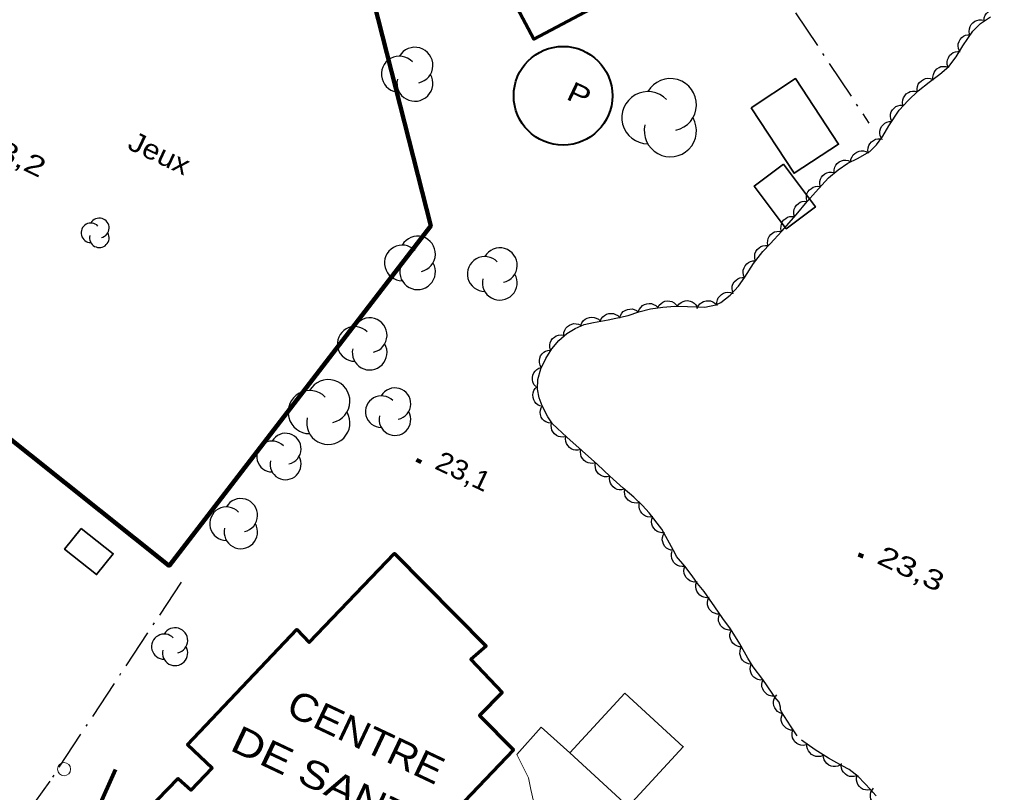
# Model space of a CAD drawing. Extents: x 356765 to 358572, y 5103174 to 5104650.
# Drawn here: x 357410.7 to 357485.3, y 5103994.1 to 5104052.9 of the extents above; entities that cross this region are included whole.
import ezdxf

# ---------------------------------------------------------------- set-up
doc = ezdxf.new("R2010")
doc.units = 0
doc.header["$LTSCALE"] = 0.6
doc.linetypes.add('DOT_DASHED', pattern=[7.7, 5, -1.2, 0.3, -1.2])
doc.linetypes.add('LONG_DASH_SHORT_DASH', pattern=[9.9, 6, -1.2, 1.5, -1.2])
for name, color, linetype, lineweight in [('19', 7, 'Continuous', 13), ('3', 7, 'Continuous', 140), ('31', 7, 'Continuous', 70), ('36', 7, 'Continuous', 13), ('37', 7, 'Continuous', 13), ('38', 7, 'Continuous', 40), ('41', 7, 'DOT_DASHED', 25), ('44', 7, 'Continuous', 25), ('56', 7, 'LONG_DASH_SHORT_DASH', 13)]:
    doc.layers.add(name, color=color, linetype=linetype, lineweight=lineweight)

msp = doc.modelspace()

# ---------------------------------------------------------------- linework, layer by layer
at = {"layer": '19'}
msp.add_lwpolyline([(357452.51, 5103997.11), (357450.34, 5103999.06), (357448.49, 5103996.97), (357449.37, 5103995.21), (357449.56, 5103994.32), (357449.75, 5103993.44), (357449.82, 5103992.33), (357449.79, 5103991.57), (357449.61, 5103991.08), (357449.44, 5103989.72), (357448.91, 5103988.3)], dxfattribs=at)
at = {"layer": '3'}
for p, q in [((357440.86, 5104019.39), (357441.22, 5104019.22)), ((357474.46, 5104012.2), (357474.82, 5104012.03))]:
    msp.add_line(p, q, dxfattribs=at)
at = {"layer": '31'}
msp.add_lwpolyline([(357454.23, 5104064.97), (357458.87, 5104056.23), (357449.78, 5104051.4), (357445.14, 5104060.13), (357454.23, 5104064.97)], close=True, dxfattribs=at)
at = {"layer": '31', "lineweight": 35}
for points in [[(357466.3, 5104046.17), (357469.68, 5104048.39), (357472.95, 5104043.4), (357469.57, 5104041.19), (357466.3, 5104046.17)], [(357468.75, 5104041.87), (357466.54, 5104040.22), (357468.97, 5104036.97), (357471.18, 5104038.63), (357468.75, 5104041.87)], [(357415.37, 5104014.18), (357417.81, 5104012.25), (357416.55, 5104010.66), (357414.11, 5104012.59), (357415.37, 5104014.18)], [(357456.71, 5104001.65), (357461.14, 5103997.57), (357456.94, 5103993.03), (357452.51, 5103997.11), (357456.71, 5104001.65)]]:
    msp.add_lwpolyline(points, close=True, dxfattribs=at)
at = {"layer": '31'}
msp.add_lwpolyline([(357418.03, 5103990.28), (357422.75, 5103995.15), (357423.74, 5103994.26), (357425.32, 5103995.94), (357423.46, 5103997.72), (357431.77, 5104006.49), (357432.71, 5104005.51), (357439.18, 5104012.26), (357446.16, 5104005.21), (357444.99, 5104004.21), (357447.37, 5104001.69), (357445.64, 5103999.96), (357448.23, 5103997.34), (357436.45, 5103985)], dxfattribs=at)
at = {"layer": '36'}
msp.add_circle((357414.0738, 5103995.8671), 0.5, dxfattribs=at)
at = {"layer": '37', "lineweight": 158}
msp.add_lwpolyline([(357395.71, 5104032.4), (357412.33, 5104066.47), (357413.28, 5104067.51), (357414.49, 5104068.38), (357416.24, 5104068.25), (357418.21, 5104067.84), (357420.01, 5104067.19), (357426.66, 5104064.33), (357428.37, 5104063.62), (357430.93, 5104062.76), (357432.63, 5104062.51), (357435.61, 5104062.09), (357441.95, 5104037.2), (357422.05, 5104011.34), (357395.81, 5104032.26), (357395.71, 5104032.4)], close=True, dxfattribs=at)
at = {"layer": '37', "lineweight": 90}
msp.add_lwpolyline([(357417.99, 5103995.84), (357416.64, 5103992.83), (357415.85, 5103988.93), (357416.11, 5103985.96), (357417.3, 5103982.24), (357418.92, 5103979.51), (357419.86, 5103978.53)], dxfattribs=at)
at = {"layer": '38'}
msp.add_circle((357452.002, 5104047.0848), 3.7534, dxfattribs=at)
at = {"layer": '41'}
msp.add_line((357467.11, 5104057.24), (357475.25, 5104045.01), dxfattribs=at)
msp.add_lwpolyline([(357422.97, 5104010.09), (357412.98, 5103994.96), (357400.42, 5103977.34)], dxfattribs=at)
at = {"layer": '44', "linetype": 'DOT_DASHED'}
for points in [[(357469.81, 5103998.41), (357469.3, 5103999.16), (357468.61, 5104000.22), (357468.54, 5104000.41), (357468.53, 5104000.59), (357468.42, 5104000.96), (357468.1, 5104001.34), (357467.91, 5104001.65), (357467.19, 5104002.68), (357466.46, 5104003.65), (357466.05, 5104004.32), (357465.45, 5104005.41), (357464.73, 5104006.55), (357464.14, 5104007.32), (357463.53, 5104008.22), (357462.73, 5104009.38), (357462.23, 5104009.99), (357461.82, 5104010.58), (357461.26, 5104011.3), (357460.63, 5104012.04), (357460.55, 5104012.21), (357460.41, 5104012.5), (357459.52, 5104014.11), (357458.56, 5104015.36), (357458.05, 5104015.92), (357457.38, 5104016.55), (357456.58, 5104017.24), (357455.55, 5104018.16), (357454.62, 5104019.03), (357453.45, 5104020.09), (357452.28, 5104021.11), (357451.19, 5104022.13), (357450.84, 5104022.67), (357450.42, 5104023.49), (357450.18, 5104024.11), (357450.05, 5104024.76), (357450.08, 5104025.51), (357450.31, 5104026.32), (357450.7, 5104027.09), (357451.15, 5104027.84), (357451.68, 5104028.47), (357452.29, 5104029), (357452.93, 5104029.38), (357453.61, 5104029.68), (357454.31, 5104029.84), (357455.44, 5104030.05), (357456.95, 5104030.38), (357457.76, 5104030.65), (357458.66, 5104030.88), (357459.58, 5104031), (357460.51, 5104031.07), (357461.45, 5104031.05), (357462.77, 5104031.01), (357463.61, 5104031.18), (357464, 5104031.37), (357464.71, 5104031.92), (357464.71, 5104031.92), (357465.33, 5104032.59), (357465.82, 5104033.29), (357466.49, 5104034.32), (357467.2, 5104035.23), (357467.75, 5104035.83), (357468.64, 5104036.79), (357469.72, 5104038.03), (357470.55, 5104039.05), (357471.18, 5104039.76), (357472.19, 5104040.83), (357472.92, 5104041.46), (357473.65, 5104041.95), (357474.38, 5104042.32), (357475.33, 5104042.84), (357475.84, 5104043.34), (357476.3, 5104044.01), (357476.77, 5104044.8), (357477.56, 5104045.99), (357478.23, 5104046.73), (357479, 5104047.46), (357479.82, 5104048.13), (357480.64, 5104048.72), (357481.33, 5104049.32), (357481.89, 5104050.05), (357482.4, 5104050.88), (357483.14, 5104052), (357483.73, 5104052.58), (357484.5, 5104053.08)], [(357475.8, 5103993.84), (357475.55, 5103994.11), (357475.39, 5103994.29), (357474.43, 5103995.3), (357473.74, 5103995.84), (357473.22, 5103996.12), (357472.17, 5103996.71), (357471.17, 5103997.34), (357470.14, 5103998.07)]]:
    msp.add_lwpolyline(points, dxfattribs=at)
at = {"layer": '44'}
for points in [[(357484, 5104052.81), (357484.02, 5104053.02), (357484.1, 5104053.21), (357484.19, 5104053.35), (357484.31, 5104053.47), (357484.47, 5104053.57), (357484.65, 5104053.63), (357484.81, 5104053.67), (357484.99, 5104053.65), (357485.16, 5104053.61), (357485.32, 5104053.52)], [(357482.91, 5104051.78), (357482.88, 5104051.98), (357482.9, 5104052.18), (357482.94, 5104052.34), (357483.03, 5104052.5), (357483.15, 5104052.64), (357483.31, 5104052.75), (357483.45, 5104052.82), (357483.62, 5104052.86), (357483.81, 5104052.86), (357483.98, 5104052.83)], [(357482.14, 5104050.48), (357482.06, 5104050.68), (357482.04, 5104050.88), (357482.04, 5104051.04), (357482.1, 5104051.21), (357482.19, 5104051.37), (357482.32, 5104051.51), (357482.44, 5104051.62), (357482.6, 5104051.69), (357482.78, 5104051.73), (357482.96, 5104051.73)], [(357481.28, 5104049.26), (357481.21, 5104049.45), (357481.21, 5104049.66), (357481.23, 5104049.82), (357481.29, 5104049.98), (357481.39, 5104050.14), (357481.53, 5104050.27), (357481.66, 5104050.37), (357481.83, 5104050.42), (357482.01, 5104050.46), (357482.19, 5104050.45)], [(357480.14, 5104048.28), (357480.11, 5104048.49), (357480.15, 5104048.69), (357480.2, 5104048.85), (357480.3, 5104048.99), (357480.42, 5104049.13), (357480.59, 5104049.23), (357480.73, 5104049.3), (357480.91, 5104049.32), (357481.09, 5104049.31), (357481.27, 5104049.27)], [(357478.92, 5104047.4), (357478.91, 5104047.61), (357478.95, 5104047.8), (357479, 5104047.96), (357479.1, 5104048.1), (357479.24, 5104048.23), (357479.4, 5104048.33), (357479.55, 5104048.39), (357479.73, 5104048.41), (357479.91, 5104048.4), (357480.09, 5104048.35)], [(357477.84, 5104046.36), (357477.81, 5104046.57), (357477.83, 5104046.77), (357477.88, 5104046.93), (357477.97, 5104047.08), (357478.09, 5104047.22), (357478.25, 5104047.32), (357478.39, 5104047.4), (357478.57, 5104047.43), (357478.75, 5104047.43), (357478.93, 5104047.39)], [(357476.99, 5104045.12), (357476.91, 5104045.32), (357476.89, 5104045.52), (357476.89, 5104045.68), (357476.95, 5104045.85), (357477.04, 5104046.01), (357477.17, 5104046.15), (357477.29, 5104046.26), (357477.45, 5104046.33), (357477.63, 5104046.37), (357477.81, 5104046.37)], [(357476.2, 5104043.85), (357476.11, 5104044.03), (357476.08, 5104044.24), (357476.08, 5104044.4), (357476.13, 5104044.57), (357476.21, 5104044.74), (357476.33, 5104044.88), (357476.45, 5104044.99), (357476.61, 5104045.07), (357476.79, 5104045.12), (357476.97, 5104045.13)], [(357475.21, 5104042.72), (357475.17, 5104042.93), (357475.2, 5104043.13), (357475.24, 5104043.29), (357475.33, 5104043.44), (357475.45, 5104043.58), (357475.61, 5104043.69), (357475.75, 5104043.77), (357475.92, 5104043.81), (357476.11, 5104043.81), (357476.28, 5104043.77)], [(357473.87, 5104042.04), (357473.89, 5104042.25), (357473.97, 5104042.44), (357474.05, 5104042.58), (357474.18, 5104042.7), (357474.33, 5104042.8), (357474.51, 5104042.87), (357474.67, 5104042.9), (357474.85, 5104042.89), (357475.03, 5104042.84), (357475.19, 5104042.76)], [(357472.6, 5104041.25), (357472.6, 5104041.45), (357472.66, 5104041.65), (357472.73, 5104041.8), (357472.85, 5104041.93), (357472.99, 5104042.05), (357473.17, 5104042.13), (357473.32, 5104042.18), (357473.5, 5104042.18), (357473.68, 5104042.15), (357473.85, 5104042.08)], [(357471.56, 5104040.16), (357471.51, 5104040.37), (357471.53, 5104040.57), (357471.56, 5104040.73), (357471.65, 5104040.88), (357471.76, 5104041.03), (357471.91, 5104041.14), (357472.05, 5104041.23), (357472.23, 5104041.27), (357472.41, 5104041.28), (357472.59, 5104041.25)], [(357470.55, 5104039.05), (357470.5, 5104039.25), (357470.51, 5104039.46), (357470.54, 5104039.62), (357470.62, 5104039.78), (357470.73, 5104039.92), (357470.88, 5104040.04), (357471.01, 5104040.13), (357471.18, 5104040.18), (357471.37, 5104040.2), (357471.55, 5104040.17)], [(357469.6, 5104037.89), (357469.54, 5104038.09), (357469.54, 5104038.29), (357469.57, 5104038.45), (357469.64, 5104038.61), (357469.74, 5104038.77), (357469.89, 5104038.89), (357470.02, 5104038.99), (357470.19, 5104039.04), (357470.37, 5104039.07), (357470.55, 5104039.05)], [(357468.61, 5104036.76), (357468.56, 5104036.96), (357468.57, 5104037.17), (357468.6, 5104037.33), (357468.67, 5104037.49), (357468.78, 5104037.64), (357468.93, 5104037.76), (357469.07, 5104037.85), (357469.24, 5104037.89), (357469.42, 5104037.91), (357469.6, 5104037.89)], [(357467.59, 5104035.66), (357467.55, 5104035.86), (357467.56, 5104036.07), (357467.59, 5104036.23), (357467.67, 5104036.38), (357467.79, 5104036.53), (357467.94, 5104036.65), (357468.08, 5104036.73), (357468.25, 5104036.77), (357468.44, 5104036.79), (357468.61, 5104036.76)], [(357466.64, 5104034.51), (357466.57, 5104034.71), (357466.57, 5104034.91), (357466.59, 5104035.07), (357466.66, 5104035.24), (357466.76, 5104035.39), (357466.9, 5104035.52), (357467.03, 5104035.62), (357467.2, 5104035.67), (357467.38, 5104035.7), (357467.56, 5104035.69)], [(357465.8, 5104033.26), (357465.72, 5104033.45), (357465.7, 5104033.66), (357465.7, 5104033.82), (357465.76, 5104033.99), (357465.85, 5104034.15), (357465.98, 5104034.29), (357466.1, 5104034.4), (357466.26, 5104034.47), (357466.44, 5104034.52), (357466.62, 5104034.52)], [(357464.94, 5104032.03), (357464.87, 5104032.23), (357464.85, 5104032.43), (357464.86, 5104032.6), (357464.92, 5104032.76), (357465.02, 5104032.92), (357465.15, 5104033.06), (357465.28, 5104033.16), (357465.44, 5104033.23), (357465.62, 5104033.27), (357465.8, 5104033.26)], [(357463.71, 5104031.14), (357463.7, 5104031.35), (357463.74, 5104031.55), (357463.8, 5104031.71), (357463.91, 5104031.84), (357464.04, 5104031.97), (357464.21, 5104032.06), (357464.36, 5104032.12), (357464.54, 5104032.14), (357464.72, 5104032.12), (357464.89, 5104032.06)], [(357459.2, 5104030.97), (357459.3, 5104031.15), (357459.45, 5104031.29), (357459.58, 5104031.39), (357459.75, 5104031.45), (357459.93, 5104031.48), (357460.12, 5104031.46), (357460.28, 5104031.43), (357460.44, 5104031.34), (357460.58, 5104031.22), (357460.69, 5104031.08)], [(357460.69, 5104031.07), (357460.81, 5104031.24), (357460.97, 5104031.36), (357461.12, 5104031.44), (357461.29, 5104031.49), (357461.47, 5104031.5), (357461.66, 5104031.46), (357461.82, 5104031.41), (357461.96, 5104031.31), (357462.1, 5104031.19), (357462.19, 5104031.03)], [(357462.2, 5104030.9), (357462.28, 5104031.09), (357462.41, 5104031.25), (357462.54, 5104031.36), (357462.69, 5104031.44), (357462.87, 5104031.49), (357463.06, 5104031.49), (357463.22, 5104031.48), (357463.39, 5104031.42), (357463.55, 5104031.32), (357463.67, 5104031.19)], [(357456.31, 5104030.17), (357456.37, 5104030.37), (357456.48, 5104030.54), (357456.58, 5104030.67), (357456.73, 5104030.76), (357456.9, 5104030.84), (357457.09, 5104030.86), (357457.25, 5104030.87), (357457.42, 5104030.83), (357457.59, 5104030.75), (357457.73, 5104030.64)], [(357457.73, 5104030.64), (357457.8, 5104030.84), (357457.93, 5104031), (357458.04, 5104031.12), (357458.19, 5104031.21), (357458.37, 5104031.27), (357458.56, 5104031.28), (357458.72, 5104031.28), (357458.89, 5104031.22), (357459.05, 5104031.13), (357459.19, 5104031.01)], [(357453.36, 5104029.62), (357453.43, 5104029.82), (357453.56, 5104029.98), (357453.68, 5104030.09), (357453.83, 5104030.17), (357454.01, 5104030.23), (357454.2, 5104030.24), (357454.36, 5104030.23), (357454.53, 5104030.17), (357454.69, 5104030.08), (357454.82, 5104029.96)], [(357454.83, 5104029.92), (357454.9, 5104030.11), (357455.03, 5104030.27), (357455.15, 5104030.38), (357455.31, 5104030.46), (357455.48, 5104030.52), (357455.67, 5104030.53), (357455.84, 5104030.52), (357456, 5104030.45), (357456.16, 5104030.36), (357456.29, 5104030.24)], [(357452.06, 5104028.86), (357452.07, 5104029.07), (357452.14, 5104029.26), (357452.22, 5104029.41), (357452.34, 5104029.53), (357452.49, 5104029.64), (357452.67, 5104029.71), (357452.83, 5104029.75), (357453, 5104029.74), (357453.18, 5104029.7), (357453.35, 5104029.63)], [(357451.06, 5104027.73), (357451, 5104027.93), (357451.01, 5104028.14), (357451.03, 5104028.3), (357451.11, 5104028.46), (357451.21, 5104028.61), (357451.36, 5104028.73), (357451.49, 5104028.83), (357451.66, 5104028.88), (357451.85, 5104028.9), (357452.02, 5104028.88)], [(357450.35, 5104026.41), (357450.25, 5104026.59), (357450.21, 5104026.79), (357450.2, 5104026.95), (357450.23, 5104027.12), (357450.3, 5104027.3), (357450.42, 5104027.45), (357450.53, 5104027.57), (357450.68, 5104027.66), (357450.85, 5104027.72), (357451.03, 5104027.74)], [(357449.93, 5104024.97), (357449.79, 5104025.13), (357449.71, 5104025.32), (357449.67, 5104025.48), (357449.67, 5104025.65), (357449.71, 5104025.83), (357449.79, 5104026.01), (357449.87, 5104026.14), (357450.01, 5104026.26), (357450.17, 5104026.36), (357450.34, 5104026.41)], [(357450.31, 5104023.47), (357450.11, 5104023.56), (357449.96, 5104023.69), (357449.85, 5104023.81), (357449.77, 5104023.96), (357449.72, 5104024.14), (357449.71, 5104024.33), (357449.72, 5104024.5), (357449.79, 5104024.66), (357449.89, 5104024.82), (357450.01, 5104024.95)], [(357451.1, 5104022.17), (357450.89, 5104022.2), (357450.7, 5104022.28), (357450.56, 5104022.36), (357450.44, 5104022.49), (357450.35, 5104022.65), (357450.29, 5104022.83), (357450.26, 5104022.99), (357450.28, 5104023.17), (357450.33, 5104023.35), (357450.41, 5104023.5)], [(357452.23, 5104021.16), (357452.02, 5104021.11), (357451.82, 5104021.13), (357451.66, 5104021.16), (357451.5, 5104021.25), (357451.36, 5104021.36), (357451.24, 5104021.51), (357451.16, 5104021.65), (357451.12, 5104021.82), (357451.1, 5104022.01), (357451.13, 5104022.19)], [(357453.35, 5104020.17), (357453.15, 5104020.12), (357452.95, 5104020.13), (357452.79, 5104020.15), (357452.63, 5104020.23), (357452.48, 5104020.34), (357452.36, 5104020.49), (357452.27, 5104020.63), (357452.22, 5104020.8), (357452.2, 5104020.98), (357452.22, 5104021.16)], [(357454.47, 5104019.17), (357454.27, 5104019.12), (357454.06, 5104019.13), (357453.9, 5104019.16), (357453.74, 5104019.24), (357453.6, 5104019.35), (357453.48, 5104019.5), (357453.39, 5104019.64), (357453.35, 5104019.81), (357453.33, 5104020), (357453.36, 5104020.17)], [(357455.57, 5104018.15), (357455.36, 5104018.1), (357455.16, 5104018.11), (357455, 5104018.15), (357454.84, 5104018.23), (357454.7, 5104018.34), (357454.58, 5104018.5), (357454.5, 5104018.64), (357454.46, 5104018.81), (357454.44, 5104018.99), (357454.47, 5104019.17)], [(357456.68, 5104017.15), (357456.48, 5104017.1), (357456.28, 5104017.11), (357456.12, 5104017.14), (357455.96, 5104017.21), (357455.81, 5104017.33), (357455.69, 5104017.48), (357455.6, 5104017.61), (357455.56, 5104017.78), (357455.54, 5104017.97), (357455.57, 5104018.15)], [(357457.82, 5104016.17), (357457.62, 5104016.11), (357457.42, 5104016.12), (357457.25, 5104016.15), (357457.1, 5104016.22), (357456.95, 5104016.33), (357456.82, 5104016.48), (357456.73, 5104016.62), (357456.69, 5104016.79), (357456.67, 5104016.97), (357456.69, 5104017.15)], [(357458.83, 5104015.06), (357458.63, 5104015.03), (357458.43, 5104015.06), (357458.27, 5104015.11), (357458.12, 5104015.2), (357457.98, 5104015.33), (357457.88, 5104015.49), (357457.81, 5104015.63), (357457.78, 5104015.81), (357457.78, 5104015.99), (357457.82, 5104016.17)], [(357459.72, 5104013.85), (357459.51, 5104013.84), (357459.32, 5104013.88), (357459.16, 5104013.94), (357459.02, 5104014.05), (357458.9, 5104014.19), (357458.81, 5104014.36), (357458.75, 5104014.51), (357458.73, 5104014.68), (357458.75, 5104014.87), (357458.81, 5104015.04)], [(357460.41, 5104012.51), (357460.2, 5104012.53), (357460.01, 5104012.6), (357459.87, 5104012.68), (357459.74, 5104012.81), (357459.64, 5104012.97), (357459.58, 5104013.15), (357459.54, 5104013.3), (357459.55, 5104013.48), (357459.6, 5104013.66), (357459.68, 5104013.82)], [(357461.27, 5104011.29), (357461.06, 5104011.27), (357460.86, 5104011.31), (357460.7, 5104011.36), (357460.56, 5104011.46), (357460.43, 5104011.59), (357460.33, 5104011.75), (357460.26, 5104011.9), (357460.24, 5104012.08), (357460.25, 5104012.26), (357460.29, 5104012.44)], [(357462.19, 5104010.11), (357461.98, 5104010.09), (357461.78, 5104010.14), (357461.63, 5104010.2), (357461.49, 5104010.31), (357461.36, 5104010.44), (357461.27, 5104010.61), (357461.21, 5104010.76), (357461.19, 5104010.94), (357461.21, 5104011.12), (357461.27, 5104011.29)], [(357463.1, 5104008.92), (357462.9, 5104008.9), (357462.7, 5104008.95), (357462.54, 5104009), (357462.4, 5104009.1), (357462.27, 5104009.24), (357462.17, 5104009.4), (357462.11, 5104009.55), (357462.09, 5104009.73), (357462.1, 5104009.91), (357462.15, 5104010.08)], [(357463.92, 5104007.66), (357463.71, 5104007.66), (357463.51, 5104007.72), (357463.36, 5104007.78), (357463.23, 5104007.9), (357463.11, 5104008.04), (357463.03, 5104008.21), (357462.98, 5104008.37), (357462.97, 5104008.54), (357463, 5104008.73), (357463.06, 5104008.89)], [(357464.81, 5104006.45), (357464.6, 5104006.44), (357464.4, 5104006.49), (357464.24, 5104006.55), (357464.11, 5104006.65), (357463.98, 5104006.79), (357463.89, 5104006.96), (357463.83, 5104007.11), (357463.82, 5104007.29), (357463.84, 5104007.47), (357463.89, 5104007.64)], [(357465.6, 5104005.18), (357465.39, 5104005.18), (357465.2, 5104005.25), (357465.05, 5104005.32), (357464.92, 5104005.44), (357464.81, 5104005.59), (357464.73, 5104005.77), (357464.69, 5104005.92), (357464.69, 5104006.1), (357464.72, 5104006.28), (357464.8, 5104006.45)], [(357466.31, 5104003.85), (357466.1, 5104003.87), (357465.91, 5104003.95), (357465.77, 5104004.03), (357465.64, 5104004.16), (357465.54, 5104004.31), (357465.48, 5104004.49), (357465.44, 5104004.65), (357465.46, 5104004.83), (357465.5, 5104005.01), (357465.58, 5104005.17)], [(357467.21, 5104002.65), (357467, 5104002.64), (357466.8, 5104002.69), (357466.65, 5104002.75), (357466.51, 5104002.86), (357466.39, 5104003), (357466.3, 5104003.17), (357466.24, 5104003.32), (357466.23, 5104003.5), (357466.25, 5104003.68), (357466.31, 5104003.85)], [(357468.07, 5104001.42), (357467.86, 5104001.42), (357467.66, 5104001.48), (357467.51, 5104001.54), (357467.38, 5104001.66), (357467.26, 5104001.8), (357467.18, 5104001.97), (357467.12, 5104002.13), (357467.12, 5104002.3), (357467.14, 5104002.49), (357467.21, 5104002.65)], [(357468.68, 5104000.08), (357468.48, 5104000.15), (357468.31, 5104000.26), (357468.19, 5104000.37), (357468.1, 5104000.52), (357468.03, 5104000.69), (357468.01, 5104000.88), (357468.01, 5104001.05), (357468.06, 5104001.22), (357468.14, 5104001.38), (357468.25, 5104001.52)], [(357469.51, 5103998.84), (357469.3, 5103998.84), (357469.11, 5103998.91), (357468.96, 5103998.98), (357468.83, 5103999.1), (357468.71, 5103999.24), (357468.64, 5103999.42), (357468.59, 5103999.57), (357468.59, 5103999.75), (357468.62, 5103999.93), (357468.69, 5104000.1)], [(357470.49, 5103997.71), (357470.28, 5103997.67), (357470.08, 5103997.7), (357469.92, 5103997.74), (357469.77, 5103997.83), (357469.63, 5103997.95), (357469.52, 5103998.11), (357469.44, 5103998.25), (357469.41, 5103998.43), (357469.41, 5103998.61), (357469.44, 5103998.79)], [(357471.77, 5103996.91), (357471.58, 5103996.84), (357471.37, 5103996.83), (357471.21, 5103996.84), (357471.04, 5103996.9), (357470.88, 5103996.99), (357470.75, 5103997.13), (357470.65, 5103997.26), (357470.58, 5103997.42), (357470.54, 5103997.6), (357470.55, 5103997.78)], [(357473.09, 5103996.19), (357472.9, 5103996.1), (357472.7, 5103996.07), (357472.54, 5103996.06), (357472.37, 5103996.1), (357472.2, 5103996.18), (357472.05, 5103996.3), (357471.94, 5103996.42), (357471.85, 5103996.57), (357471.8, 5103996.75), (357471.78, 5103996.93)], [(357474.34, 5103995.37), (357474.14, 5103995.31), (357473.94, 5103995.3), (357473.77, 5103995.32), (357473.61, 5103995.39), (357473.46, 5103995.49), (357473.33, 5103995.63), (357473.23, 5103995.77), (357473.17, 5103995.93), (357473.15, 5103996.12), (357473.16, 5103996.3)], [(357475.38, 5103994.3), (357475.18, 5103994.26), (357474.98, 5103994.29), (357474.82, 5103994.33), (357474.67, 5103994.42), (357474.53, 5103994.55), (357474.42, 5103994.71), (357474.35, 5103994.85), (357474.31, 5103995.02), (357474.31, 5103995.21), (357474.35, 5103995.38)], [(357476.09, 5103993.01), (357475.89, 5103993.06), (357475.72, 5103993.17), (357475.59, 5103993.27), (357475.49, 5103993.42), (357475.41, 5103993.59), (357475.38, 5103993.77), (357475.37, 5103993.94), (357475.41, 5103994.11), (357475.49, 5103994.28), (357475.59, 5103994.42)]]:
    msp.add_lwpolyline(points, dxfattribs=at)
for centre, radius, start, end in [((357440.7414, 5104049.4051), 1.3681, 282.26917, 149.72626), ((357439.5649, 5104048.7211), 1.3681, 44.11537, 269.80396), ((357440.7414, 5104048.037), 1.3681, 166.93686, 29.62122), ((357460.1583, 5104046.4066), 1.9831, 282.26917, 149.72626), ((357458.4528, 5104045.415), 1.9831, 44.11537, 269.80396), ((357460.1583, 5104044.4235), 1.9831, 166.93686, 29.62122), ((357416.1103, 5104036.6569), 0.7453, 44.11537, 269.80396), ((357416.7513, 5104037.0296), 0.7453, 282.26917, 149.72626), ((357416.7513, 5104036.2843), 0.7453, 166.93686, 29.62122), ((357440.9459, 5104035.0482), 1.3549, 282.26917, 149.72626), ((357439.7807, 5104034.3708), 1.3549, 44.11537, 269.80396), ((357447.1931, 5104034.1922), 1.3242, 282.26917, 149.72626), ((357440.9459, 5104033.6933), 1.3549, 166.93686, 29.62122), ((357446.0543, 5104033.5301), 1.3242, 44.11537, 269.80396), ((357447.1931, 5104032.868), 1.3242, 166.93686, 29.62122), ((357437.3013, 5104028.8699), 1.3199, 282.26917, 149.72626), ((357436.1662, 5104028.21), 1.3199, 44.11537, 269.80396), ((357437.3013, 5104027.55), 1.3199, 166.93686, 29.62122), ((357434.1565, 5104023.8492), 1.6437, 282.26917, 149.72626), ((357432.7429, 5104023.0273), 1.6437, 44.11537, 269.80396), ((357439.2226, 5104023.6591), 1.2034, 282.26917, 149.72626), ((357438.1877, 5104023.0573), 1.2034, 44.11537, 269.80396), ((357434.1565, 5104022.2055), 1.6437, 166.93686, 29.62122), ((357439.2226, 5104022.4556), 1.2034, 166.93686, 29.62122), ((357430.9113, 5104020.2349), 1.1764, 282.26917, 149.72626), ((357429.8996, 5104019.6467), 1.1764, 44.11537, 269.80396), ((357430.9113, 5104019.0585), 1.1764, 166.93686, 29.62122), ((357427.5109, 5104015.1744), 1.2711, 282.26917, 149.72626), ((357426.4177, 5104014.5389), 1.2711, 44.11537, 269.80396), ((357427.5109, 5104013.9033), 1.2711, 166.93686, 29.62122), ((357421.6854, 5104005.1818), 0.9598, 44.11537, 269.80396), ((357422.5109, 5104005.6617), 0.9598, 282.26917, 149.72626), ((357422.5109, 5104004.7019), 0.9598, 166.93686, 29.62122)]:
    msp.add_arc(centre, radius, start, end, dxfattribs=at)

# ---------------------------------------------------------------- texts
at = {"layer": '3'}
for s, width, p in [('23,2   ', 1.35, (357407.47, 5104043.08)), ('23,1   ', 1.1, (357442.16, 5104018.76)), ('23,3   ', 1.35, (357475.76, 5104011.57))]:
    msp.add_text(s, height=1.5, rotation=334.619, dxfattribs=dict(at, width=width)).set_placement(p)
at = {"layer": '31'}
for s, width, p in [('CENTRE', 1.1, (357430.83, 5104000.08)), ('DE SANTÉ', 1.2, (357426.59, 5103997.35))]:
    msp.add_text(s, height=2.1, rotation=334.69, dxfattribs=dict(at, width=width)).set_placement(p)
at = {"layer": '38', "width": 1.25}
msp.add_text('P', height=1.5, rotation=334.69, dxfattribs=at).set_placement((357452.16, 5104046.86))
at = {"layer": '56', "width": 1.15}
msp.add_text('Jeux', height=1.5, rotation=334.69, dxfattribs=at).set_placement((357418.8, 5104043.08))

doc.saveas('drawing.dxf')
